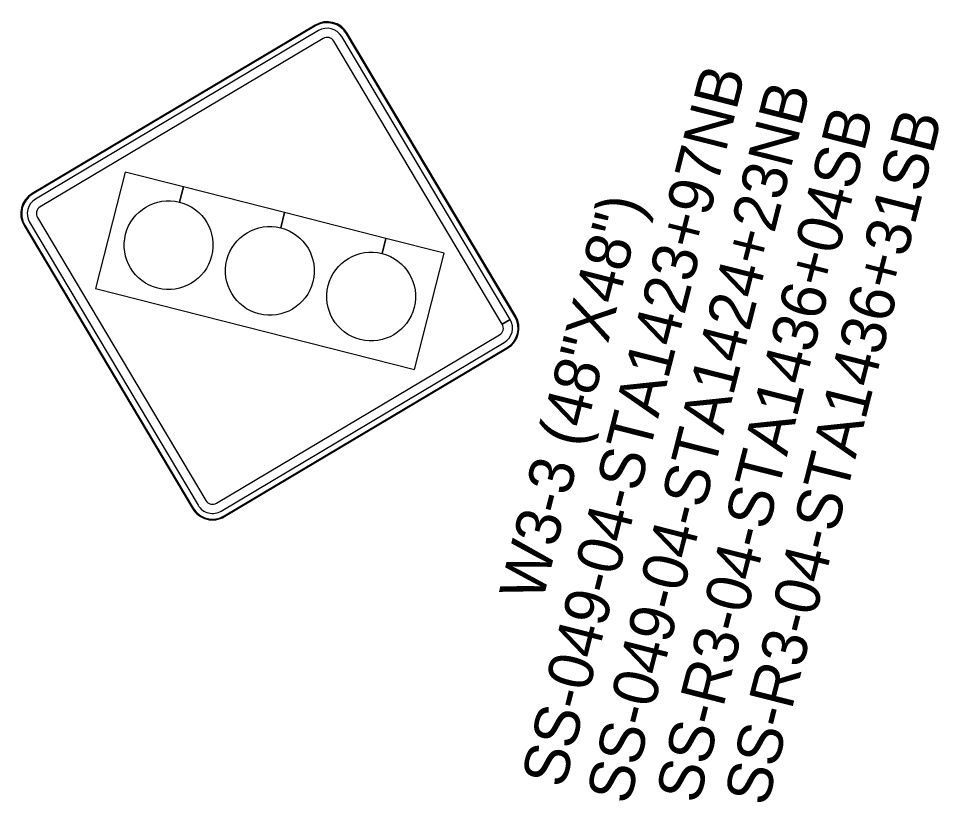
# Model space of a CAD drawing. Extents: x 670257 to 671518, y 737783 to 738188.
# Drawn here: x 670266.62 to 670271.78, y 738145.83 to 738150.21 of the extents above; entities that cross this region are included whole.
import ezdxf

# ---------------------------------------------------------------- set-up
doc = ezdxf.new("R2010")
doc.units = 0
doc.layers.add('GSCOLORFILL', color=7, linetype='Continuous')
doc.layers.add('R_SIGN_ANNOT', color=7, linetype='Continuous')

msp = doc.modelspace()

# ---------------------------------------------------------------- linework, layer by layer
at = {"layer": 'GSCOLORFILL'}
for p, q in [((670268.2841, 738150.176), (670266.7017, 738149.2339)), ((670268.2841, 738150.176), (670266.7017, 738149.2339)), ((670268.2841, 738150.176), (670266.7017, 738149.2339)), ((670268.2841, 738150.176), (670266.7017, 738149.2339)), ((670268.2866, 738150.1717), (670266.7043, 738149.2295)), ((670268.2866, 738150.1717), (670266.7043, 738149.2295)), ((670268.2841, 738150.176), (670268.2841, 738150.176)), ((670268.2841, 738150.176), (670268.2841, 738150.176)), ((670268.2841, 738150.176), (670268.2841, 738150.176)), ((670268.2841, 738150.176), (670268.2841, 738150.176)), ((670268.2866, 738150.1717), (670268.2867, 738150.1716)), ((670268.2866, 738150.1717), (670268.2867, 738150.1716)), ((670268.3026, 738150.1448), (670266.7203, 738149.2027)), ((670268.3026, 738150.1448), (670266.7203, 738149.2027)), ((670268.3026, 738150.1448), (670268.3026, 738150.1448)), ((670268.3026, 738150.1448), (670268.3026, 738150.1448)), ((670268.4596, 738150.1277), (670268.4595, 738150.1277)), ((670269.4016, 738148.5455), (670268.4595, 738150.1277)), ((670268.4596, 738150.1277), (670268.4595, 738150.1277)), ((670269.4016, 738148.5455), (670268.4595, 738150.1277)), ((670269.406, 738148.548), (670268.4639, 738150.1304)), ((670268.4639, 738150.1304), (670268.4639, 738150.1303)), ((670269.406, 738148.5481), (670268.4639, 738150.1304)), ((670268.4639, 738150.1304), (670268.4639, 738150.1303)), ((670269.406, 738148.548), (670268.4639, 738150.1304)), ((670268.4639, 738150.1304), (670268.4639, 738150.1303)), ((670269.406, 738148.5481), (670268.4639, 738150.1304)), ((670268.4639, 738150.1304), (670268.4639, 738150.1303)), ((670268.3288, 738150.1009), (670266.7464, 738149.1588)), ((670268.3288, 738150.1009), (670266.7464, 738149.1588)), ((670268.3288, 738150.1009), (670268.3288, 738150.1009)), ((670268.3288, 738150.1009), (670268.3288, 738150.1009)), ((670268.3888, 738150.0856), (670268.3888, 738150.0857)), ((670269.331, 738148.5036), (670268.3888, 738150.0857)), ((670268.3888, 738150.0856), (670268.3888, 738150.0857)), ((670269.331, 738148.5036), (670268.3888, 738150.0857)), ((670269.3749, 738148.5298), (670268.4327, 738150.1118)), ((670268.4327, 738150.1118), (670268.4328, 738150.1118)), ((670269.3749, 738148.5298), (670268.4327, 738150.1118)), ((670268.4327, 738150.1118), (670268.4328, 738150.1118)), ((670266.7017, 738149.2339), (670266.7017, 738149.2339)), ((670266.7017, 738149.2339), (670266.7017, 738149.2339)), ((670266.7017, 738149.2339), (670266.7017, 738149.2339)), ((670266.7017, 738149.2339), (670266.7017, 738149.2339)), ((670266.7044, 738149.2295), (670266.7043, 738149.2295)), ((670266.7044, 738149.2295), (670266.7043, 738149.2295)), ((670266.7203, 738149.2027), (670266.7203, 738149.2027)), ((670266.7203, 738149.2027), (670266.7203, 738149.2027)), ((670266.7465, 738149.1588), (670266.7464, 738149.1588)), ((670266.7465, 738149.1588), (670266.7464, 738149.1588)), ((670266.7312, 738149.0988), (670267.6733, 738147.5163)), ((670266.7312, 738149.0988), (670266.7312, 738149.0987)), ((670266.7312, 738149.0988), (670267.6733, 738147.5163)), ((670266.7312, 738149.0988), (670266.7312, 738149.0987)), ((670266.6561, 738149.054), (670266.6561, 738149.054)), ((670266.6561, 738149.054), (670267.5982, 738147.4716)), ((670266.6561, 738149.054), (670266.6561, 738149.054)), ((670266.6561, 738149.054), (670267.5982, 738147.4716)), ((670266.6561, 738149.054), (670266.6561, 738149.054)), ((670266.6561, 738149.054), (670267.5982, 738147.4716)), ((670266.6561, 738149.054), (670266.6561, 738149.054)), ((670266.6561, 738149.054), (670267.5982, 738147.4716)), ((670266.6606, 738149.0566), (670266.6605, 738149.0566)), ((670266.6606, 738149.0566), (670266.6605, 738149.0566)), ((670266.6606, 738149.0566), (670267.6025, 738147.4742)), ((670266.6606, 738149.0566), (670267.6025, 738147.4742)), ((670266.6873, 738149.0726), (670266.6873, 738149.0725)), ((670266.6873, 738149.0726), (670266.6873, 738149.0725)), ((670266.6873, 738149.0725), (670267.6293, 738147.4902)), ((670266.6873, 738149.0725), (670267.6293, 738147.4902)), ((670268.6585, 738148.898), (670268.6585, 738148.898)), ((670269.3748, 738148.5294), (670269.3309, 738148.5033)), ((670269.3748, 738148.5294), (670269.3309, 738148.5033)), ((670269.331, 738148.5036), (670269.3749, 738148.5298)), ((670269.331, 738148.5036), (670269.3749, 738148.5298)), ((670269.3748, 738148.5294), (670269.3748, 738148.5294)), ((670269.3748, 738148.5294), (670269.3748, 738148.5294)), ((670269.4016, 738148.5455), (670269.406, 738148.5481)), ((670269.4016, 738148.5455), (670269.406, 738148.5481)), ((670269.406, 738148.548), (670269.4016, 738148.5454)), ((670269.406, 738148.548), (670269.4016, 738148.5454)), ((670269.4016, 738148.5454), (670269.4016, 738148.5454)), ((670269.4016, 738148.5454), (670269.4016, 738148.5454)), ((670269.406, 738148.548), (670269.406, 738148.548)), ((670269.406, 738148.548), (670269.406, 738148.548)), ((670269.3309, 738148.5033), (670269.3309, 738148.5033)), ((670269.3309, 738148.5033), (670269.3309, 738148.5033)), ((670267.7333, 738147.5011), (670269.3157, 738148.4433)), ((670267.7333, 738147.5011), (670269.3157, 738148.4433)), ((670269.3157, 738148.4432), (670269.3157, 738148.4433)), ((670269.3157, 738148.4432), (670269.3157, 738148.4433)), ((670267.7595, 738147.4572), (670269.3418, 738148.3993)), ((670267.7595, 738147.4572), (670269.3418, 738148.3993)), ((670267.7754, 738147.4304), (670269.3578, 738148.3725)), ((670267.7754, 738147.4304), (670269.3578, 738148.3725)), ((670267.778, 738147.426), (670269.3604, 738148.3682)), ((670267.778, 738147.426), (670269.3604, 738148.3682)), ((670267.778, 738147.426), (670269.3604, 738148.3682)), ((670267.778, 738147.426), (670269.3604, 738148.3682)), ((670269.3418, 738148.3993), (670269.3418, 738148.3993)), ((670269.3418, 738148.3993), (670269.3418, 738148.3993)), ((670269.3578, 738148.3725), (670269.3578, 738148.3725)), ((670269.3578, 738148.3725), (670269.3578, 738148.3725)), ((670269.3604, 738148.3682), (670269.3604, 738148.3681)), ((670269.3604, 738148.3682), (670269.3604, 738148.3681)), ((670269.3604, 738148.3682), (670269.3604, 738148.3681)), ((670269.3604, 738148.3682), (670269.3604, 738148.3681)), ((670267.6733, 738147.5164), (670267.6733, 738147.5163)), ((670267.6733, 738147.5164), (670267.6733, 738147.5163)), ((670267.7333, 738147.5011), (670267.7334, 738147.5011)), ((670267.7333, 738147.5011), (670267.7334, 738147.5011)), ((670267.5982, 738147.4716), (670267.5982, 738147.4716)), ((670267.5982, 738147.4716), (670267.5982, 738147.4716)), ((670267.5982, 738147.4716), (670267.5982, 738147.4716)), ((670267.5982, 738147.4716), (670267.5982, 738147.4716)), ((670267.6026, 738147.4743), (670267.6025, 738147.4742)), ((670267.6026, 738147.4743), (670267.6025, 738147.4742)), ((670267.6293, 738147.4902), (670267.6294, 738147.4902)), ((670267.6293, 738147.4902), (670267.6294, 738147.4902)), ((670267.7595, 738147.4572), (670267.7595, 738147.4572)), ((670267.7595, 738147.4572), (670267.7595, 738147.4572)), ((670267.7754, 738147.4304), (670267.7755, 738147.4304)), ((670267.7754, 738147.4304), (670267.7755, 738147.4304)), ((670267.7781, 738147.426), (670267.778, 738147.426)), ((670267.7781, 738147.426), (670267.778, 738147.426)), ((670267.7781, 738147.426), (670267.778, 738147.426)), ((670267.7781, 738147.426), (670267.778, 738147.426))]:
    msp.add_line(p, q, dxfattribs=at)
for points in [[(670267.5259, 738149.1852), (670267.5474, 738149.2702), (670267.2218, 738149.3528), (670267.0567, 738148.7015), (670268.8405, 738148.2491), (670269.0056, 738148.9004), (670268.68, 738148.9829), (670268.6585, 738148.898)], [(670268.0922, 738149.0416), (670268.1137, 738149.1266), (670267.5474, 738149.2702), (670267.5259, 738149.1852)], [(670268.6585, 738148.898), (670268.68, 738148.9829), (670268.1137, 738149.1266), (670268.0922, 738149.0416)]]:
    msp.add_lwpolyline(points, dxfattribs=at)
for centre, major_axis, start_param, end_param in [((670268.3512, 738150.0632), (0.0323, 0.1272), 5.497787, 7.068583), ((670268.3512, 738150.0632), (0.0323, 0.1272), 5.497787, 7.068583), ((670268.3512, 738150.0632), (0.0323, 0.1272), 5.497787, 7.068583), ((670268.3512, 738150.0632), (0.0323, 0.1272), 5.497787, 7.068583), ((670268.3512, 738150.0632), (0.031, 0.1222), 5.497787, 7.068583), ((670268.3512, 738150.0632), (0.031, 0.1222), 5.497787, 7.068583), ((670268.3512, 738150.0632), (0.0233, 0.092), 5.497787, 7.068583), ((670268.3512, 738150.0632), (0.0233, 0.092), 5.497787, 7.068583), ((670268.3512, 738150.0632), (0.0108, 0.0425), 5.497787, 7.068583), ((670268.3512, 738150.0632), (0.0108, 0.0425), 5.497787, 7.068583), ((670266.7689, 738149.1211), (0.031, 0.1222), 0.785398, 2.356194), ((670266.7689, 738149.1211), (0.031, 0.1222), 0.785398, 2.356194), ((670266.7689, 738149.1211), (0.0323, 0.1272), 0.785398, 2.356194), ((670266.7689, 738149.1211), (0.0323, 0.1272), 0.785398, 2.356194), ((670266.7689, 738149.1211), (0.0323, 0.1272), 0.785398, 2.356194), ((670266.7689, 738149.1211), (0.0323, 0.1272), 0.785398, 2.356194), ((670266.7689, 738149.1211), (0.0233, 0.092), 0.785398, 2.356194), ((670266.7689, 738149.1211), (0.0233, 0.092), 0.785398, 2.356194), ((670267.4649, 738148.9446), (0.061, 0.2407), 0.000093, 6.283185), ((670266.7689, 738149.1211), (0.0108, 0.0425), 0.785398, 2.356194), ((670266.7689, 738149.1211), (0.0108, 0.0425), 0.785398, 2.356194), ((670268.0311, 738148.8009), (0.061, 0.2407), 0.000093, 6.283185), ((670268.5974, 738148.6573), (0.061, 0.2407), 0.000093, 6.283185), ((670269.2933, 738148.4809), (0.0233, 0.092), 3.926991, 5.497787), ((670269.2933, 738148.4809), (0.0233, 0.092), 3.926991, 5.497787), ((670269.2933, 738148.4809), (0.031, 0.1222), 3.926991, 5.497787), ((670269.2933, 738148.4809), (0.031, 0.1222), 3.926991, 5.497787), ((670269.2933, 738148.4809), (0.0323, 0.1272), 3.926991, 5.497787), ((670269.2933, 738148.4809), (0.0323, 0.1272), 3.926991, 5.497787), ((670269.2933, 738148.4809), (0.0323, 0.1272), 3.926991, 5.497787), ((670269.2933, 738148.4809), (0.0323, 0.1272), 3.926991, 5.497787), ((670269.2933, 738148.4809), (0.0108, 0.0425), 3.926991, 5.497787), ((670269.2933, 738148.4809), (0.0108, 0.0425), 3.926991, 5.497787), ((670267.7109, 738147.5388), (0.0108, 0.0425), 2.356194, 3.926991), ((670267.7109, 738147.5388), (0.0108, 0.0425), 2.356194, 3.926991), ((670267.7109, 738147.5388), (0.0323, 0.1272), 2.356194, 3.926991), ((670267.7109, 738147.5388), (0.0323, 0.1272), 2.356194, 3.926991), ((670267.7109, 738147.5388), (0.0323, 0.1272), 2.356194, 3.926991), ((670267.7109, 738147.5388), (0.0323, 0.1272), 2.356194, 3.926991), ((670267.7109, 738147.5388), (0.031, 0.1222), 2.356194, 3.926991), ((670267.7109, 738147.5388), (0.031, 0.1222), 2.356194, 3.926991), ((670267.7109, 738147.5388), (0.0233, 0.092), 2.356194, 3.926991), ((670267.7109, 738147.5388), (0.0233, 0.092), 2.356194, 3.926991)]:
    msp.add_ellipse(centre, major_axis=major_axis, ratio=0.999979, start_param=start_param, end_param=end_param, dxfattribs=at)

# ---------------------------------------------------------------- texts
at = {"layer": 'R_SIGN_ANNOT'}
for s, p in [('SS-049-04-STA1423+97NB', (670269.677, 738145.9009)), ('SS-049-04-STA1424+23NB', (670270.0405, 738145.8087)), ('SS-R3-04-STA1436+04SB', (670270.4287, 738145.8138)), ('SS-R3-04-STA1436+31SB', (670270.812, 738145.7998)), ('W3-3 (48"X48")', (670269.5543, 738146.9423))]:
    msp.add_text(s, height=0.25, rotation=75.7686, dxfattribs=at).set_placement(p)

doc.saveas('drawing.dxf')
